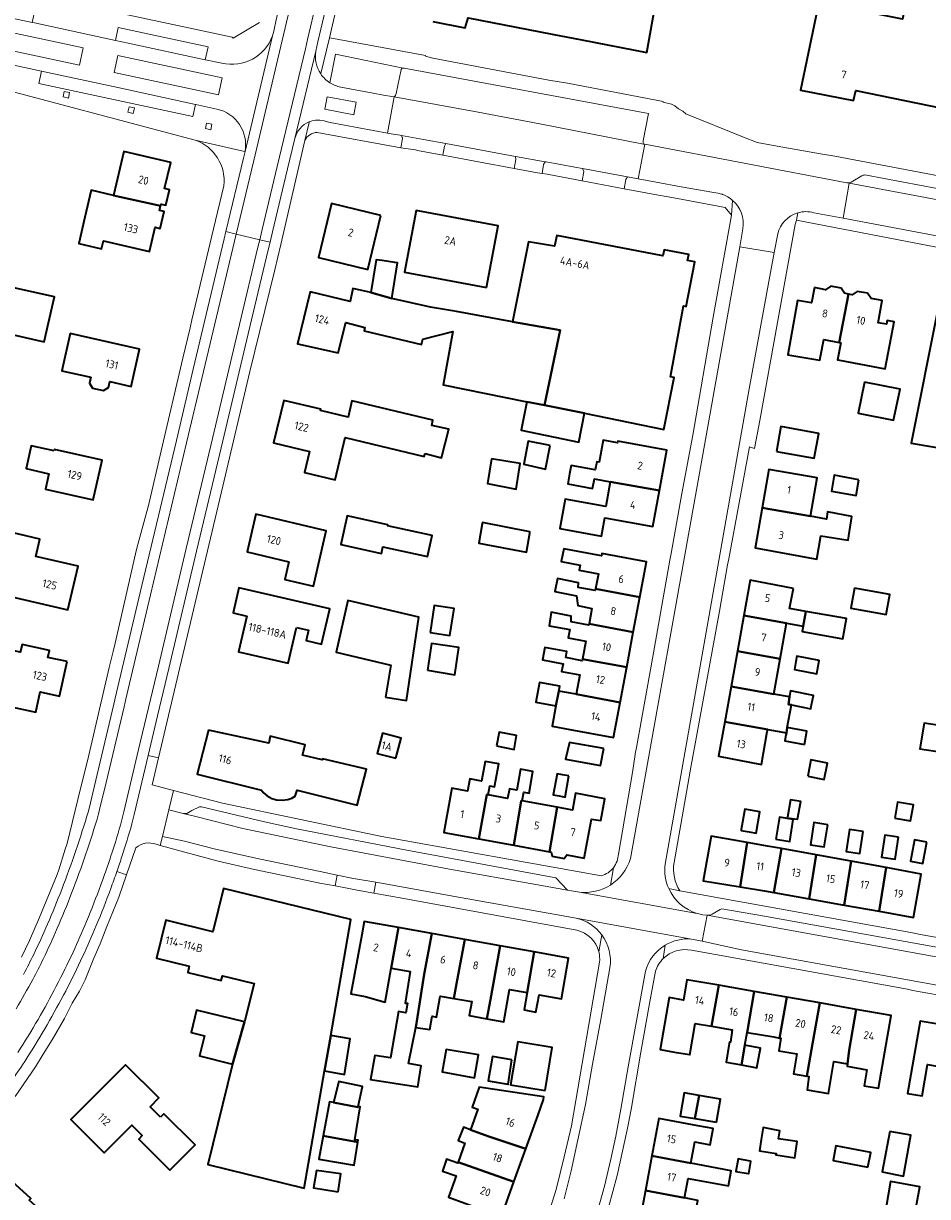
# Model space of a CAD drawing. Extents: x 150256 to 156914, y 461459 to 469481.
# Tile 455 of 656: x 154476 to 154630, y 466760 to 466960. Entities that reach past the tile are written whole.
import ezdxf
from ezdxf.enums import TextEntityAlignment as Align

# ---------------------------------------------------------------- set-up
doc = ezdxf.new("R2010")
doc.units = 0
doc.header["$LTSCALE"] = 0.75
for name, color, linetype, lineweight in [('B-RO-GR-BEPLANTING_CULTUUR_HEESTERS-GV', 251, 'CONTINUOUS', 18), ('B-RO-GR-GROENVOORZIENING-GV', 251, 'CONTINUOUS', 18), ('B-RO-OG-BEBOUWING-GV', 6, 'CONTINUOUS', 35), ('B-RO-OG-BEBOUWING-T18', 1, 'CONTINUOUS', 18), ('B-RO-VH-VERHARDING_ASFALT-GV', 251, 'CONTINUOUS', 18), ('B-RO-VH-VERHARDING_BETONSTRAATSTEEN-GV', 251, 'CONTINUOUS', 18), ('B-RO-VH-VERHARDING_SIERBESTRATING-GV', 251, 'CONTINUOUS', 18), ('B-RO-VH-VERHARDING_STRAATBAKSTEEN-GV', 251, 'CONTINUOUS', 18), ('B-RO-VH-VERHARDING_TEGEL-GV', 251, 'CONTINUOUS', 18)]:
    doc.layers.add(name, color=color, linetype=linetype, lineweight=lineweight)
doc.styles.add('NLCS-ISO-M200-T18', font='NLCS-ISO.ttf', dxfattribs={"height": 360})

msp = doc.modelspace()

# ---------------------------------------------------------------- linework, layer by layer
at = {"layer": 'B-RO-GR-BEPLANTING_CULTUUR_HEESTERS-GV'}
for points in [[(154540.695, 466952.502), (154529.171, 466954.848), (154528.193, 466949.989)], [(154539.462, 466948.143), (154540.32, 466952.257)], [(154530.051, 466949.258), (154535.561, 466948.221), (154537.3, 466947.9), (154538.733, 466947.675), (154539.151, 466947.588)]]:
    msp.add_lwpolyline(points, dxfattribs=at)
for points in [[(154540.32, 466952.257, -0.2965863), (154540.695, 466952.502)], [(154528.193, 466949.989, 0.094398), (154530.051, 466949.258)], [(154539.151, 466947.588, 0.1386252), (154539.462, 466948.143)]]:
    msp.add_lwpolyline(points, format="xyb", dxfattribs=at)
at = {"layer": 'B-RO-GR-GROENVOORZIENING-GV'}
for points in [[(154483.906, 466948.327), (154482.992, 466948.493), (154482.81, 466947.58), (154483.706, 466947.381)], [(154494.925, 466945.727), (154494.011, 466945.893), (154493.829, 466944.98), (154494.725, 466944.781)], [(154508.116, 466942.949), (154507.203, 466943.115), (154507.02, 466942.202), (154507.917, 466942.003)]]:
    msp.add_lwpolyline(points, close=True, dxfattribs=at)
at = {"layer": 'B-RO-OG-BEBOUWING-GV'}
for points in [[(154611.403, 466963.635), (154608.293, 466948.739), (154617.349, 466946.973), (154617.7, 466948.697), (154642.577, 466943.587), (154652.109, 466990.882), (154640.388, 466993.075), (154638.819, 466985.383), (154636.203, 466985.917), (154635.605, 466982.988), (154630.177, 466984.095), (154627.586, 466970.223), (154625.668, 466960.821)], [(154491.376, 466930.798), (154499.383, 466929.036), (154499.453, 466929.332), (154500.257, 466929.142), (154500.883, 466931.793), (154500.064, 466931.986), (154501.113, 466936.43), (154493.149, 466938.31)], [(154499.383, 466929.036), (154491.376, 466930.798), (154487.589, 466931.692), (154486.51, 466927.119), (154485.452, 466922.636), (154489.332, 466921.72), (154489.658, 466923.103), (154497.499, 466921.253), (154498.48, 466925.412), (154499.318, 466925.214), (154499.988, 466928.054), (154499.196, 466928.241), (154499.313, 466928.739)], [(154536.887, 466927.371), (154528.465, 466929.423), (154526.236, 466920.275), (154534.658, 466918.223)], [(154554.865, 466915.135), (154556.853, 466925.627), (154542.894, 466928.271), (154540.906, 466917.779)], [(154571.544, 466893.727), (154585.024, 466891.002), (154586.808, 466899.823), (154586.171, 466899.952), (154588.371, 466911.996), (154588.862, 466911.904), (154590.302, 466919.534), (154589.088, 466919.763), (154589.275, 466920.754), (154585.083, 466921.545), (154584.896, 466920.554), (154566.812, 466923.967), (154566.453, 466922.161), (154562.007, 466922.913), (154559.263, 466909.319), (154567.419, 466907.858), (154564.714, 466895.108)], [(154538.717, 466913.271), (154539.687, 466919.317), (154539.277, 466919.381), (154537.076, 466919.725), (154536.09, 466919.879), (154535.171, 466914.283)], [(154470.567, 466915.272), (154469.052, 466908.274), (154479.592, 466905.92), (154480.316, 466909.119), (154481.103, 466912.596), (154481.105, 466912.603), (154481.323, 466913.569), (154470.749, 466915.885), (154470.702, 466915.895)], [(154559.263, 466909.319), (154549.768, 466911.06), (154545.322, 466911.812), (154538.717, 466913.271), (154535.171, 466914.283), (154532.127, 466914.973), (154531.636, 466912.788), (154524.858, 466914.413), (154522.709, 466905.576), (154529.611, 466904.028), (154530.893, 466909.2), (154534.148, 466908.322), (154534.06, 466907.771), (154543.817, 466905.436), (154544.038, 466906.372), (154549.144, 466907.646), (154547.542, 466898.875), (154547.49, 466898.591), (154561.745, 466895.708), (154564.714, 466895.108), (154567.419, 466907.858)], [(154610.678, 466915.139), (154610.178, 466912.536), (154607.804, 466912.934), (154606.124, 466903.704), (154611.571, 466902.791), (154611.69, 466903.399), (154612.246, 466906.297), (154614.864, 466905.795), (154616.445, 466914.032), (154615.789, 466914.158), (154615.201, 466915.019), (154613.442, 466915.357), (154612.579, 466914.774)], [(154615.157, 466905.739), (154614.603, 466902.854), (154614.92, 466902.793), (154622.713, 466901.297), (154624.251, 466909.307), (154623.05, 466909.537), (154622.923, 466908.875), (154621.493, 466909.149), (154622.218, 466912.924), (154620.31, 466913.29), (154619.722, 466914.152), (154617.963, 466914.489), (154617.101, 466913.906), (154616.445, 466914.032), (154614.864, 466905.795)], [(154642.827, 466888.587), (154643.348, 466891.185), (154639.42, 466891.972), (154641.407, 466901.893), (154638.932, 466902.388), (154640.332, 466909.373), (154632.204, 466911.001), (154631.598, 466911.122), (154627.14, 466888.646), (154633.816, 466887.513), (154632.525, 466881.067), (154640.711, 466879.427), (154641.233, 466879.337)], [(154487.483, 466899.856), (154487.26, 466898.865), (154487.802, 466898.02), (154489.646, 466897.605), (154490.512, 466898.127), (154490.737, 466899.122), (154494.351, 466898.307), (154495.779, 466904.644), (154483.999, 466907.3), (154482.57, 466900.963)], [(154619.174, 466899.052), (154618.133, 466893.758), (154624.124, 466892.55), (154625.253, 466897.845)], [(154544.397, 466886.914), (154547.213, 466886.14), (154548.43, 466891.032), (154545.526, 466891.651), (154545.742, 466892.557), (154531.949, 466895.843), (154531.287, 466893.066), (154526.607, 466894.181), (154526.666, 466894.427), (154520.334, 466895.935), (154518.61, 466888.696), (154524.705, 466887.244), (154523.853, 466883.667), (154529.117, 466882.413), (154530.826, 466889.59), (154544.272, 466886.387)], [(154561.745, 466895.708), (154560.78, 466890.859), (154570.564, 466888.831), (154571.544, 466893.727), (154564.714, 466895.108)], [(154604.202, 466887.249), (154610.628, 466886.075), (154611.399, 466890.297), (154604.974, 466891.471)], [(154565.682, 466888.261), (154561.949, 466888.996), (154561.221, 466885.069), (154564.884, 466884.206)], [(154584.298, 466880.593), (154585.559, 466887.461), (154577.198, 466888.996), (154577.15, 466888.732), (154574.73, 466889.154), (154574.059, 466885.392), (154573.63, 466885.471), (154573.379, 466884.104), (154569.262, 466884.86), (154568.999, 466883.428), (154568.689, 466881.738), (154572.92, 466880.961), (154573.213, 466882.559), (154575.909, 466882.064)], [(154481.282, 466887.333), (154477.367, 466888.211), (154476.493, 466884.318), (154480.379, 466883.446), (154479.796, 466880.845), (154487.928, 466879.021), (154489.444, 466885.779), (154481.341, 466887.597)], [(154555.733, 466885.97), (154555.003, 466881.758), (154559.884, 466880.816), (154560.56, 466885.19)], [(154610.001, 466876.209), (154611.133, 466882.743), (154602.894, 466884.169), (154601.763, 466877.636)], [(154618.215, 466882.406), (154614.053, 466883.176), (154613.567, 466880.491), (154617.781, 466879.718)], [(154575.909, 466882.064), (154575.139, 466877.87), (154568.252, 466879.134), (154567.335, 466874.138), (154574.423, 466872.837), (154574.993, 466875.941), (154583.169, 466874.44), (154584.298, 466880.593)], [(154521.227, 466868.465), (154520.523, 466865.459), (154525.389, 466864.32), (154526.092, 466867.326), (154527.591, 466873.734), (154515.596, 466876.54), (154514.097, 466870.133)], [(154610.001, 466876.209), (154601.763, 466877.636), (154600.631, 466871.103), (154600.58, 466870.806), (154611.064, 466868.883), (154611.783, 466872.889), (154616.435, 466872.155), (154617.067, 466876.16), (154612.921, 466876.961), (154612.711, 466875.736)], [(154538.022, 466874.571), (154538.065, 466874.771), (154531.128, 466876.278), (154530.068, 466871.397), (154536.981, 466869.896), (154537.219, 466870.992), (154544.833, 466869.339), (154545.611, 466872.923)], [(154554.117, 466874.894), (154553.542, 466871.62), (154561.655, 466870.084), (154562.214, 466873.314), (154562.252, 466873.535), (154554.159, 466875.135)], [(154473.073, 466862.717), (154483.619, 466860.279), (154485.336, 466867.707), (154478.155, 466869.367), (154478.842, 466872.335), (154471.877, 466873.945), (154470.739, 466869.024), (154474.339, 466868.192)], [(154573.42, 466863.864), (154580.953, 466862.459), (154582.069, 466868.44), (154574.494, 466869.854), (154574.425, 466869.481), (154567.996, 466870.68), (154567.59, 466868.502), (154570.812, 466867.901), (154570.65, 466867.034), (154573.898, 466866.428)], [(154579.837, 466856.477), (154580.953, 466862.459), (154573.42, 466863.864), (154573.36, 466863.547), (154570.433, 466864.059), (154570.516, 466864.898), (154566.93, 466865.594), (154566.505, 466863.406), (154570.185, 466862.684), (154570.428, 466860.999), (154572.795, 466860.516), (154572.304, 466857.882)], [(154607.098, 466863.894), (154599.732, 466865.351), (154598.646, 466859.298), (154605.931, 466857.991), (154608.767, 466857.483), (154609.213, 466860.007), (154606.427, 466860.499)], [(154522.498, 466857.293), (154524.582, 466856.811), (154524.175, 466855.05), (154526.781, 466854.447), (154528.168, 466860.442), (154512.693, 466864.022), (154511.709, 466859.77), (154514.05, 466859.228), (154512.646, 466853.16), (154521.09, 466851.206)], [(154617.48, 466863.987), (154616.857, 466860.573), (154622.891, 466859.471), (154623.514, 466862.885)], [(154537.665, 466845.399), (154541.254, 466844.87), (154543.346, 466859.015), (154531.272, 466861.883), (154529.294, 466853.081), (154538.599, 466850.874)], [(154545.249, 466856.445), (154548.621, 466855.927), (154549.324, 466860.499), (154545.952, 466861.017)], [(154483.459, 466851.46), (154480.187, 466852.178), (154480.448, 466853.346), (154475.804, 466854.387), (154475.509, 466853.072), (154473.07, 466853.614), (154473.786, 466856.807), (154474.089, 466858.158), (154466.087, 466859.951), (154463.845, 466849.949), (154474.286, 466847.61), (154473.451, 466843.886), (154478.125, 466842.838), (154478.902, 466846.304), (154482.175, 466845.589)], [(154572.304, 466857.882), (154572.269, 466857.697), (154569.24, 466858.231), (154569.248, 466859.183), (154565.889, 466859.856), (154565.53, 466857.57), (154569.017, 466856.944), (154568.767, 466855.502), (154571.755, 466854.941), (154571.188, 466851.9), (154578.721, 466850.495), (154579.837, 466856.477)], [(154597.558, 466853.227), (154604.849, 466851.92), (154605.931, 466857.991), (154598.646, 466859.298)], [(154609.213, 466860.007), (154608.767, 466857.483), (154608.61, 466856.579), (154615.511, 466855.361), (154616.115, 466858.789)], [(154544.811, 466850.034), (154549.451, 466849.245), (154550.124, 466853.862), (154545.479, 466854.55)], [(154578.721, 466850.495), (154571.188, 466851.9), (154571.137, 466851.629), (154568.331, 466852.152), (154568.521, 466853.172), (154564.806, 466853.865), (154564.411, 466851.749), (154567.884, 466851.101), (154567.643, 466849.809), (154570.748, 466849.23), (154570.132, 466845.907), (154577.605, 466844.513)], [(154603.782, 466845.922), (154604.849, 466851.92), (154597.558, 466853.227), (154596.482, 466847.231)], [(154611.183, 466850.042), (154611.484, 466851.633), (154607.672, 466852.371), (154607.515, 466851.469), (154607.278, 466850.106), (154611.061, 466849.401)], [(154566.685, 466843.93), (154567.161, 466846.461), (154567.311, 466847.262), (154563.87, 466847.909), (154563.243, 466844.578)], [(154603.782, 466845.922), (154596.482, 466847.231), (154595.407, 466841.235), (154602.715, 466839.925), (154605.896, 466839.355), (154606.058, 466840.256), (154606.759, 466844.091), (154606.244, 466844.19), (154606.437, 466845.446)], [(154577.605, 466844.513), (154570.132, 466845.907), (154567.161, 466846.461), (154566.685, 466843.93), (154566.042, 466840.468), (154569.02, 466839.915), (154576.489, 466838.529)], [(154610.201, 466844.092), (154610.489, 466845.705), (154606.6, 466846.504), (154606.455, 466845.564), (154606.437, 466845.446), (154606.244, 466844.19), (154606.759, 466844.091), (154610.086, 466843.448)], [(154595.407, 466841.235), (154594.355, 466835.368), (154601.657, 466833.98), (154602.653, 466839.576), (154602.715, 466839.925)], [(154632.621, 466837.243), (154633.115, 466840.423), (154629.331, 466841.018), (154628.601, 466836.64), (154632.416, 466836.074), (154632.424, 466836.073)], [(154507.536, 466839.824), (154505.608, 466832.335), (154516.537, 466829.594), (154516.861, 466829.215), (154517.51, 466828.621), (154518.294, 466828.188), (154519.104, 466827.918), (154520.104, 466827.864), (154521.023, 466828.026), (154521.699, 466828.242), (154522.267, 466828.593), (154522.62, 466829.57), (154532.834, 466827.023), (154534.403, 466833.158), (154526.938, 466834.896), (154526.895, 466834.723), (154523.509, 466835.561), (154523.995, 466837.283), (154518.059, 466838.751), (154517.826, 466837.591)], [(154539.41, 466835.02), (154540.332, 466838.436), (154537.177, 466839.316), (154536.256, 466835.85)], [(154556.548, 466837.144), (154559.562, 466836.515), (154559.985, 466838.871), (154557.015, 466839.447)], [(154608.996, 466837.376), (154609.403, 466839.644), (154606.058, 466840.256), (154605.896, 466839.355), (154605.82, 466838.931), (154605.649, 466837.977)], [(154574.806, 466836.676), (154568.963, 466837.728), (154568.28, 466834.847), (154574.282, 466833.766)], [(154609.535, 466831.945), (154612.341, 466831.402), (154612.879, 466834.187), (154610.073, 466834.729)], [(154553.561, 466821.288), (154554.92, 466828.833), (154555.126, 466828.796), (154555.403, 466830.318), (154556.222, 466830.169), (154556.932, 466834.074), (154554.625, 466834.494), (154554.016, 466831.147), (154552.025, 466831.509), (154551.645, 466829.419), (154548.951, 466829.909), (154547.581, 466822.376)], [(154559.511, 466820.206), (154560.748, 466827.788), (154560.939, 466827.753), (154561.206, 466829.219), (154562.093, 466829.058), (154562.767, 466832.766), (154560.67, 466833.148), (154560.026, 466829.606), (154558.748, 466829.838), (154558.449, 466828.191), (154555.126, 466828.796), (154554.92, 466828.833), (154553.561, 466821.288)], [(154568.896, 466832.006), (154567.813, 466832.21), (154566.896, 466832.383), (154566.221, 466828.798), (154567.202, 466828.613), (154568.221, 466828.421)], [(154565.587, 466819.101), (154565.841, 466819.055), (154566.053, 466818.326), (154568.099, 466817.953), (154568.554, 466818.562), (154571.506, 466818.025), (154572.723, 466824.672), (154574.324, 466824.401), (154575.001, 466828.13), (154570.001, 466829.077), (154569.504, 466826.196), (154566.873, 466826.674)], [(154559.511, 466820.206), (154565.587, 466819.101), (154566.873, 466826.674), (154560.939, 466827.753), (154560.748, 466827.788)], [(154606.07, 466824.988), (154606.054, 466824.897), (154607.259, 466824.717), (154607.8, 466824.636), (154608.341, 466827.636), (154606.611, 466827.961)], [(154624.368, 466824.799), (154627.042, 466824.346), (154627.549, 466827.081), (154624.837, 466827.551)], [(154599.54, 466822.482), (154600.741, 466822.269), (154601.388, 466825.918), (154598.837, 466826.37), (154598.22, 466822.887), (154598.191, 466822.721)], [(154604.131, 466821.228), (154606.458, 466820.868), (154607.039, 466824.619), (154604.711, 466824.979)], [(154612.927, 466823.695), (154610.599, 466824.056), (154610.019, 466820.304), (154612.346, 466819.944)], [(154618.996, 466822.553), (154616.669, 466822.913), (154616.088, 466819.162), (154618.416, 466818.802)], [(154598.013, 466813.129), (154599.22, 466820.676), (154596.685, 466821.139), (154593.08, 466821.777), (154591.726, 466814.135)], [(154599.22, 466820.676), (154598.013, 466813.129), (154602.166, 466812.465), (154603.737, 466812.184), (154605.071, 466819.64), (154602.665, 466820.066)], [(154624.998, 466821.577), (154622.671, 466821.937), (154622.09, 466818.186), (154624.418, 466817.826)], [(154629.797, 466820.727), (154627.679, 466821.106), (154627.034, 466817.499), (154629.151, 466817.122)], [(154603.737, 466812.184), (154609.781, 466811.102), (154610.977, 466818.578), (154605.071, 466819.64)], [(154609.781, 466811.102), (154615.746, 466810.034), (154616.938, 466817.507), (154610.977, 466818.578)], [(154615.746, 466810.034), (154621.712, 466808.966), (154622.907, 466816.438), (154616.938, 466817.507)], [(154621.712, 466808.966), (154627.542, 466807.922), (154628.865, 466815.314), (154622.907, 466816.438)], [(154528.332, 466787.831), (154531.736, 466807.554), (154514.272, 466811.843), (154510.073, 466812.874), (154508.257, 466805.48), (154500.279, 466807.439), (154498.696, 466800.991), (154504.259, 466799.625), (154503.999, 466798.566), (154509.705, 466797.165), (154509.913, 466798.011), (154510.864, 466797.778), (154515.298, 466796.689), (154513.692, 466790.149), (154511.617, 466782.978), (154507.416, 466765.874), (154523.845, 466761.839), (154527.29, 466781.796)], [(154539.887, 466806.185), (154534.055, 466807.23), (154533.652, 466804.982), (154531.748, 466794.904), (154534.18, 466794.444), (154537.585, 466793.524), (154538.633, 466799.27)], [(154542.803, 466789.205), (154544.246, 466798.264), (154545.544, 466805.171), (154539.887, 466806.185), (154538.633, 466799.27), (154541.837, 466798.696), (154540.993, 466793.313), (154541.398, 466793.313), (154541.101, 466791.692), (154539.884, 466791.935), (154538.505, 466784.016), (154535.856, 466784.449), (154535.126, 466780.368), (154543.152, 466779.07), (154543.748, 466782.691), (154541.559, 466783.07)], [(154542.803, 466789.205), (154545.208, 466788.88), (154545.587, 466791.123), (154546.317, 466790.961), (154546.993, 466794.528), (154549.318, 466794.122), (154549.888, 466797.253), (154551.146, 466804.167), (154545.544, 466805.171), (154544.246, 466798.264)], [(154551.146, 466804.167), (154549.888, 466797.253), (154549.318, 466794.122), (154552.341, 466793.595), (154551.914, 466791.213), (154554.936, 466790.671), (154555.563, 466793.963), (154555.961, 466796.185), (154557.173, 466803.086)], [(154561.776, 466795.143), (154562.967, 466802.048), (154557.173, 466803.086), (154555.961, 466796.185), (154555.563, 466793.963), (154554.936, 466790.671), (154557.805, 466790.156), (154558.795, 466795.677)], [(154562.967, 466802.048), (154561.776, 466795.143), (154561.246, 466792.187), (154563.278, 466791.823), (154563.808, 466794.779), (154567.599, 466794.099), (154568.835, 466800.996)], [(154593.147, 466789.409), (154594.39, 466796.371), (154588.979, 466797.306), (154588.381, 466793.847), (154585.928, 466794.271), (154584.4, 466785.432), (154586.854, 466785.008), (154589.4, 466784.569), (154589.485, 466784.554), (154590.399, 466789.883)], [(154594.39, 466796.371), (154593.147, 466789.409), (154596.689, 466788.797), (154596.368, 466786.668), (154596.213, 466786.697), (154596.175, 466786.464), (154595.661, 466783.275), (154598.266, 466782.813), (154598.85, 466786.194), (154599.223, 466788.358), (154600.427, 466795.328)], [(154604.753, 466787.399), (154605.995, 466794.352), (154600.427, 466795.328), (154599.223, 466788.358), (154603.747, 466787.577)], [(154605.995, 466794.352), (154604.753, 466787.399), (154604.979, 466787.359), (154604.64, 466785.223), (154607.694, 466784.709), (154607.125, 466781.304), (154609.398, 466780.905), (154610.36, 466786.407), (154611.578, 466793.364)], [(154609.398, 466780.905), (154609.747, 466780.844), (154609.422, 466778.574), (154613.044, 466777.951), (154613.964, 466783.411), (154616.315, 466783.005), (154616.571, 466785.308), (154617.796, 466792.264), (154611.578, 466793.364), (154610.36, 466786.407)], [(154513.692, 466790.149), (154505.514, 466792.157), (154504.575, 466788.332), (154506.871, 466787.769), (154506.031, 466784.35), (154511.617, 466782.978)], [(154616.315, 466783.005), (154616.234, 466782.599), (154619.617, 466781.964), (154619.144, 466779.29), (154621.55, 466778.865), (154623.735, 466791.213), (154617.796, 466792.264), (154616.571, 466785.308)], [(154634.404, 466789.287), (154628.648, 466790.297), (154626.487, 466777.982), (154628.995, 466777.542), (154629.935, 466782.898), (154633.189, 466782.327)], [(154527.29, 466781.796), (154530.685, 466781.167), (154531.631, 466787.236), (154528.332, 466787.831)], [(154564.833, 466778.459), (154566.056, 466785.787), (154560.164, 466786.771), (154558.941, 466779.443)], [(154547.334, 466781.651), (154552.793, 466780.623), (154553.497, 466784.515), (154548.011, 466785.462), (154547.282, 466781.661)], [(154598.266, 466782.813), (154600.85, 466782.355), (154601.487, 466785.69), (154598.85, 466786.194)], [(154499.365, 466773.946), (154497.584, 466775.714), (154499.069, 466777.21), (154493.394, 466782.847), (154484.13, 466773.515), (154489.806, 466767.877), (154494.483, 466772.59), (154496.264, 466770.821), (154495.658, 466770.211), (154500.981, 466764.927), (154505.251, 466769.229), (154499.929, 466774.513)], [(154559.177, 466783.711), (154555.853, 466784.252), (154555.123, 466780.09), (154558.474, 466779.522), (154558.522, 466779.514), (154558.528, 466779.549)], [(154528.807, 466776.452), (154528.801, 466776.416), (154532.979, 466775.65), (154532.996, 466775.721), (154533.726, 466779.154), (154529.697, 466779.984)], [(154552.115, 466771.79), (154555.238, 466770.667), (154561.538, 466768.538), (154563.626, 466774.345), (154564.556, 466776.933), (154564.629, 466777.367), (154553.612, 466779.02), (154552.394, 466775.632), (154553.37, 466775.281)], [(154591.043, 466777.617), (154588.473, 466778.061), (154587.798, 466774.119), (154590.342, 466773.683)], [(154594.007, 466773.054), (154594.681, 466776.988), (154591.043, 466777.617), (154590.342, 466773.683)], [(154527.067, 466770.73), (154532.965, 466769.654), (154533.022, 466769.992), (154532.454, 466770.046), (154533.347, 466775.694), (154532.996, 466775.721), (154532.979, 466775.65), (154528.801, 466776.416), (154528.807, 466776.452), (154528.131, 466776.56)], [(154582.981, 466767.322), (154589.663, 466766.074), (154590.334, 466769.71), (154592.934, 466769.23), (154593.445, 466771.999), (154590.845, 466772.479), (154584.161, 466773.713)], [(154527.067, 466770.73), (154526.345, 466766.777), (154532.318, 466765.749), (154532.965, 466769.654)], [(154550.05, 466766.251), (154559.518, 466762.917), (154561.538, 466768.538), (154555.238, 466770.667), (154552.115, 466771.79), (154550.92, 466772.219), (154550.033, 466769.941), (154551.173, 466769.523)], [(154601.618, 466770.119), (154601.304, 466768.197), (154604.141, 466767.738), (154604.107, 466767.535), (154607.35, 466767.008), (154607.729, 466769.764), (154604.561, 466770.269), (154604.783, 466771.611), (154601.951, 466772.157)], [(154623.523, 466771.517), (154622.193, 466764.632), (154625.832, 466763.906), (154627.094, 466770.84)], [(154619.787, 466765.433), (154620.259, 466767.939), (154614.326, 466769.058), (154613.853, 466766.552)], [(154559.518, 466762.917), (154550.05, 466766.251), (154549.998, 466766.1), (154548.066, 466766.773), (154547.366, 466764.766), (154549.713, 466763.948), (154548.405, 466760.309), (154551.154, 466759.321), (154557.405, 466757.039)], [(154589.663, 466766.074), (154582.981, 466767.322), (154581.898, 466761.455), (154588.579, 466760.204), (154589.189, 466763.508), (154596.027, 466762.249), (154596.504, 466764.786)], [(154599.744, 466766.423), (154597.696, 466766.83), (154597.277, 466764.668), (154599.415, 466764.333), (154599.52, 466764.317), (154599.871, 466766.398)], [(154467.201, 466759.146), (154472.575, 466754.46), (154474.979, 466752.363), (154475.132, 466752.534), (154479.585, 466757.512), (154477.038, 466759.79), (154477.325, 466760.11), (154472.181, 466764.712)], [(154529.616, 466761.238), (154530.044, 466764.272), (154525.895, 466764.877), (154525.437, 466761.899)], [(154623.658, 466762.98), (154623.605, 466762.988), (154622.413, 466755.98), (154627.305, 466755.006), (154628.631, 466762.087)], [(154588.579, 466760.204), (154581.898, 466761.455), (154580.791, 466755.455), (154587.47, 466754.194), (154588.159, 466757.928), (154590.365, 466757.531), (154590.802, 466759.772)]]:
    msp.add_lwpolyline(points, close=True, dxfattribs=at)
msp.add_lwpolyline([(154545.694, 466960.396), (154551.174, 466959.344), (154551.217, 466959.336), (154551.728, 466961.046), (154566.056, 466958.273), (154571.065, 466957.304), (154582.118, 466955.165), (154586.298, 466978.33)], dxfattribs=at)
at = {"layer": 'B-RO-VH-VERHARDING_ASFALT-GV'}
for points in [[(154519.083, 466960.71), (154518.631, 466958.792), (154518.438, 466957.994), (154513.757, 466938.301), (154513.501, 466937.169), (154510.506, 466924.649), (154512.257, 466924.233), (154515.254, 466936.761), (154520.834, 466960.294), (154524.435, 466975.471), (154527.207, 466987.19), (154527.846, 466989.755), (154526.096, 466990.177), (154525.655, 466988.407), (154525.649, 466988.424), (154522.684, 466975.887)], [(154512.257, 466924.233), (154516.265, 466923.282), (154516.691, 466925.024), (154519.242, 466935.754), (154524.036, 466955.753), (154524.394, 466957.353), (154528.481, 466974.653), (154531.42, 466987.005), (154531.83, 466988.792), (154527.846, 466989.755), (154527.207, 466987.19), (154524.435, 466975.471), (154520.834, 466960.294), (154515.254, 466936.761)], [(154518.017, 466922.867), (154518.441, 466924.602), (154520.992, 466935.334), (154522.243, 466940.511), (154525.793, 466955.361), (154526.148, 466956.95), (154530.232, 466974.238), (154533.173, 466986.595), (154533.58, 466988.369), (154531.83, 466988.792), (154531.42, 466987.005), (154528.481, 466974.653), (154524.394, 466957.353), (154524.036, 466955.753), (154519.242, 466935.754), (154516.691, 466925.024), (154516.265, 466923.282)], [(154486.189, 466955.941), (154485.564, 466952.993), (154467.76, 466956.804), (154468.397, 466959.766)], [(154509.889, 466950.839), (154509.257, 466947.917), (154491.501, 466951.726), (154492.099, 466954.642)], [(154527.747, 466947.606), (154532.681, 466946.688), (154532.294, 466944.54), (154527.334, 466945.481)]]:
    msp.add_lwpolyline(points, close=True, dxfattribs=at)
for points in [[(154509.806, 466953.324), (154507.028, 466953.888), (154506.989, 466953.896), (154493.854, 466956.744), (154491.68, 466957.212), (154477.908, 466960.178), (154477.545, 466960.256), (154472.758, 466961.289), (154463.557, 466963.274), (154462.41, 466963.519), (154461.816, 466963.646), (154461.509, 466961.905), (154460.501, 466957.323), (154460.164, 466956.075)], [(154513.759, 466938.312), (154513.757, 466938.301), (154518.438, 466957.994)], [(154460.164, 466956.075), (154461.912, 466955.661), (154463.953, 466955.25), (154476.24, 466952.606), (154479.11, 466951.986), (154492.132, 466949.172), (154505.336, 466946.318), (154505.377, 466946.309), (154508.97, 466945.516)], [(154525.793, 466955.361), (154522.243, 466940.511)], [(154527.592, 466943.391), (154528.257, 466943.255), (154538.021, 466941.437), (154539.151, 466947.588), (154538.733, 466947.675), (154537.3, 466947.9), (154535.561, 466948.221), (154530.051, 466949.258)], [(154510.506, 466924.649), (154510.215, 466923.432), (154504.949, 466901.272), (154502.066, 466889.108), (154495.919, 466863.239), (154492.106, 466847.17), (154491.66, 466845.271), (154491.595, 466844.984), (154491.409, 466844.203), (154488.059, 466830.123), (154487.429, 466827.439), (154487.089, 466825.997)], [(154488.829, 466825.533), (154489.181, 466827.028), (154489.811, 466829.709), (154493.16, 466843.786), (154493.348, 466844.577), (154493.414, 466844.866), (154493.858, 466846.756), (154497.67, 466862.823), (154503.817, 466888.692), (154506.7, 466900.857), (154511.966, 466923.015), (154512.257, 466924.233), (154510.506, 466924.649)], [(154516.265, 466923.282), (154512.257, 466924.233), (154511.966, 466923.015), (154506.7, 466900.857), (154503.817, 466888.692), (154497.67, 466862.823), (154493.858, 466846.756), (154493.414, 466844.866), (154493.348, 466844.577), (154493.16, 466843.786), (154489.811, 466829.709), (154489.181, 466827.028), (154488.829, 466825.533)], [(154497.261, 466835.483), (154498.869, 466842.264), (154498.859, 466842.254), (154500.765, 466850.3), (154505.505, 466870.285), (154509.695, 466887.846), (154514.579, 466908.436), (154517.704, 466921.573), (154518.017, 466922.867), (154516.265, 466923.282), (154515.954, 466921.993), (154512.828, 466908.853), (154507.944, 466888.263), (154503.754, 466870.702), (154499.014, 466850.715), (154495.645, 466836.494), (154493.129, 466825.872), (154492.755, 466824.297)], [(154492.755, 466824.297), (154493.129, 466825.872), (154495.645, 466836.494), (154499.014, 466850.715), (154503.754, 466870.702), (154507.944, 466888.263), (154512.828, 466908.853), (154515.954, 466921.993), (154516.265, 466923.282)], [(154494.497, 466823.842), (154494.88, 466825.457), (154497.261, 466835.483)]]:
    msp.add_lwpolyline(points, dxfattribs=at)
for points in [[(154518.438, 466957.994, -0.3800558), (154509.806, 466953.324)], [(154526.634, 466951.502, -0.192595), (154525.793, 466955.361)], [(154528.193, 466949.989, -0.1035119), (154526.634, 466951.502)], [(154530.051, 466949.258, -0.094398), (154528.193, 466949.989)], [(154508.97, 466945.516, -0.4033733), (154513.759, 466938.312)], [(154522.243, 466940.511, -0.2410236), (154524.668, 466943.33)], [(154524.668, 466943.33, -0.1857093), (154527.592, 466943.391)], [(154487.089, 466825.997, -0.0096786), (154484.954, 466819.303)], [(154486.658, 466818.723, 0.0097807), (154488.829, 466825.533)], [(154488.829, 466825.533, -0.0097807), (154486.658, 466818.723)], [(154492.755, 466824.297, -0.0095904), (154491.093, 466818.873)], [(154491.093, 466818.873, 0.0095904), (154492.755, 466824.297)], [(154492.804, 466818.314, 0.0095758), (154494.497, 466823.842)], [(154484.954, 466819.303, -0.0098623), (154482.557, 466812.699)], [(154484.237, 466812.052, 0.0098115), (154486.658, 466818.723)], [(154486.658, 466818.723, -0.0098115), (154484.237, 466812.052)], [(154491.093, 466818.873, -0.0051688), (154490.232, 466816.322)], [(154490.232, 466816.322, 0.0051688), (154491.093, 466818.873)], [(154491.933, 466815.733, 0.0051088), (154492.804, 466818.314)], [(154490.232, 466816.322, -0.0048098), (154489.214, 466813.478)], [(154489.214, 466813.478, 0.0048098), (154490.232, 466816.322)], [(154490.902, 466812.854, 0.0051692), (154491.933, 466815.733)], [(154482.557, 466812.699, -0.0099819), (154480.146, 466806.791)], [(154489.214, 466813.478, -0.0095826), (154486.772, 466807.233)], [(154486.772, 466807.233, 0.0095826), (154489.214, 466813.478)], [(154488.435, 466806.545, 0.0096229), (154490.902, 466812.854)], [(154481.799, 466806.078, 0.0097281), (154484.237, 466812.052)], [(154484.237, 466812.052, -0.0097281), (154481.799, 466806.078)], [(154480.146, 466806.791, -0.0111983), (154477.782, 466801.631)], [(154486.772, 466807.233, -0.011372), (154484.477, 466802.01)], [(154484.477, 466802.01, 0.011372), (154486.772, 466807.233)], [(154479.402, 466800.846, 0.0112022), (154481.799, 466806.078)], [(154481.799, 466806.078, -0.0112022), (154479.402, 466800.846)], [(154486.109, 466801.25, 0.0113762), (154488.435, 466806.545)], [(154477.782, 466801.631, -0.0118417), (154476.042, 466798.236)], [(154477.625, 466797.379, 0.0118241), (154479.402, 466800.846)], [(154479.402, 466800.846, -0.0118241), (154477.625, 466797.379)], [(154484.477, 466802.01, -0.0117398), (154481.631, 466796.235)], [(154481.631, 466796.235, 0.0117398), (154484.477, 466802.01)], [(154483.227, 466795.403, 0.0115948), (154486.109, 466801.25)], [(154474.806, 466792.349, 0.007463), (154477.625, 466797.379)], [(154477.625, 466797.379, -0.007463), (154474.806, 466792.349)], [(154481.631, 466796.235, -0.0108083), (154478.522, 466790.571)], [(154478.522, 466790.571, 0.0108083), (154481.631, 466796.235)], [(154480.08, 466789.67, 0.0110197), (154483.227, 466795.403)], [(154478.522, 466790.571, -0.0107267), (154475.108, 466784.956)], [(154475.108, 466784.956, 0.0107267), (154478.522, 466790.571)], [(154476.625, 466783.988, 0.0108066), (154480.08, 466789.67)], [(154473.599, 466779.521, 0.0137757), (154476.625, 466783.988)]]:
    msp.add_lwpolyline(points, format="xyb", dxfattribs=at)
at = {"layer": 'B-RO-VH-VERHARDING_BETONSTRAATSTEEN-GV'}
for points in [[(154486.189, 466955.941), (154468.397, 466959.766), (154467.76, 466956.804), (154485.564, 466952.993)], [(154506.989, 466953.896), (154507.469, 466956.088), (154492.145, 466959.399), (154491.68, 466957.212), (154493.854, 466956.744)], [(154509.889, 466950.839), (154492.099, 466954.642), (154491.501, 466951.726), (154509.257, 466947.917)], [(154505.336, 466946.318), (154492.132, 466949.172), (154479.11, 466951.986), (154478.665, 466949.892), (154504.896, 466944.234)], [(154527.747, 466947.606), (154527.334, 466945.481), (154532.294, 466944.54), (154532.681, 466946.688)], [(154539.151, 466947.588), (154538.021, 466941.437), (154538.953, 466941.264), (154540.176, 466941.066), (154540.388, 466941.027), (154544.112, 466940.343), (154547.915, 466939.647), (154559.812, 466937.468), (154564.86, 466936.543), (154565.018, 466936.514), (154569.907, 466935.619), (154571.186, 466935.385), (154578.866, 466933.978), (154580.661, 466933.649), (154581.803, 466939.526), (154581.599, 466939.566), (154563.918, 466943.008), (154553.434, 466945.012)], [(154540.388, 466941.027), (154540.522, 466940.665), (154540.537, 466940.614), (154540.548, 466940.562), (154540.555, 466940.509), (154540.292, 466938.909), (154540.698, 466938.846), (154542.783, 466938.57), (154543.132, 466938.471), (154547.403, 466937.674), (154547.683, 466939.177), (154547.915, 466939.647), (154544.112, 466940.343)], [(154559.812, 466937.468), (154559.869, 466936.926), (154559.584, 466935.402), (154563.557, 466934.661), (154564.317, 466934.549), (154564.547, 466936.086), (154564.86, 466936.543)], [(154571.186, 466935.385), (154569.907, 466935.619), (154565.018, 466936.514), (154564.86, 466936.543), (154564.547, 466936.086), (154564.317, 466934.549), (154565.2, 466934.418), (154569.036, 466933.685), (154571.113, 466933.293), (154571.419, 466934.916)], [(154571.113, 466933.293), (154578.264, 466931.943), (154578.559, 466933.507), (154578.866, 466933.978), (154571.186, 466935.385), (154571.419, 466934.916)], [(154568.665, 466812.584), (154566.677, 466814.688), (154541.29, 466819.379), (154522.496, 466823.015), (154517.095, 466824.196), (154506.338, 466826.758), (154505.989, 466826.75), (154504.709, 466826.123), (154503.824, 466825.605), (154503.226, 466825.641), (154505.385, 466825.101), (154513.381, 466823.087), (154528.376, 466819.954), (154548.554, 466816.145), (154563.247, 466813.51)], [(154536.005, 466813.909), (154532.224, 466814.548), (154529.446, 466815.14), (154529.113, 466813.29), (154531.443, 466812.875), (154532.838, 466812.581), (154535.675, 466812.077)], [(154592.43, 466808.296), (154656.305, 466796.67), (154690.006, 466790.498), (154688.191, 466792.654), (154602.16, 466808.119), (154594.914, 466809.41), (154594.618, 466809.303), (154593.292, 466808.475), (154592.947, 466808.318)]]:
    msp.add_lwpolyline(points, close=True, dxfattribs=at)
for points in [[(154616.203, 466932.965), (154581.803, 466939.526), (154580.661, 466933.649), (154583.755, 466933.082), (154587.998, 466932.305), (154593.534, 466931.291)], [(154610.561, 466927.881), (154615.571, 466926.941), (154616.579, 466932.894), (154616.589, 466932.952)], [(154711.768, 466915.046), (154710.478, 466915.259), (154616.579, 466932.894), (154615.571, 466926.941), (154648.871, 466920.653), (154652.515, 466919.965), (154654.646, 466919.563), (154703.572, 466910.41), (154711.478, 466908.994)], [(154616.589, 466932.952), (154616.579, 466932.894), (154710.478, 466915.259)], [(154618.767, 466934.155), (154616.947, 466933.093)], [(154667.663, 466925.187), (154619.522, 466934.261)], [(154594.985, 466931.002), (154595.013, 466930.997)], [(154598.494, 466925.157), (154597.949, 466922.094), (154603.829, 466921.079), (154604.416, 466924.276)], [(154585.244, 466816.99), (154599.565, 466897.877), (154603.829, 466921.079), (154597.949, 466922.094), (154591.657, 466886.701), (154579.347, 466817.959)], [(154498.608, 466820.38), (154499.285, 466820.197), (154499.704, 466821.719), (154500.805, 466826.249), (154501.579, 466829.542), (154497.96, 466830.474), (154499.045, 466835.11), (154497.261, 466835.483), (154494.88, 466825.457), (154494.497, 466823.842)], [(154503.226, 466825.641), (154500.805, 466826.249), (154499.704, 466821.719), (154503.427, 466820.901), (154508.482, 466819.613), (154516.086, 466817.881), (154526.535, 466815.761), (154529.446, 466815.14), (154532.224, 466814.548), (154536.005, 466813.909), (154538.83, 466813.432), (154548.475, 466811.644), (154570.11, 466807.82), (154589.749, 466804.253), (154591.545, 466803.869), (154592.43, 466808.296), (154591.701, 466808.392)], [(154590.729, 466808.62), (154570.69, 466812.241), (154568.665, 466812.584), (154563.247, 466813.51), (154548.554, 466816.145), (154528.376, 466819.954), (154513.381, 466823.087), (154505.385, 466825.101), (154503.226, 466825.641)], [(154491.933, 466815.733), (154493.593, 466815.176), (154495.177, 466819.765)], [(154570.69, 466812.241), (154590.729, 466808.62)], [(154589.749, 466804.253), (154570.11, 466807.82)], [(154500.92, 466644.604), (154539.95, 466699.234), (154542.52, 466702.74), (154545.584, 466707.089), (154547.36, 466709.61), (154548.555, 466711.224), (154555.534, 466720.649), (154560.483, 466729.318), (154565.428, 466737.967), (154565.437, 466737.987), (154568.404, 466744.011), (154569.614, 466747), (154570.956, 466750.055), (154572.134, 466753.127), (154573.724, 466757.906), (154574.926, 466762.177), (154576.021, 466766.796), (154576.883, 466770.71), (154577.73, 466775.274), (154578.968, 466782.493), (154581.904, 466798.788)], [(154575.874, 466799.399), (154575.867, 466799.354), (154574.314, 466790.582), (154572.886, 466782.959), (154571.69, 466776.091), (154570.426, 466770.07), (154569.245, 466764.801), (154568.053, 466760.03)]]:
    msp.add_lwpolyline(points, dxfattribs=at)
for points in [[(154616.589, 466932.952, -0.1010964), (154616.203, 466932.965)], [(154616.947, 466933.093, -0.1028068), (154616.589, 466932.952)], [(154619.522, 466934.261, 0.2146162), (154618.767, 466934.155)], [(154593.534, 466931.291, -0.0723754), (154594.985, 466931.002)], [(154595.013, 466930.997, -0.0955613), (154596.751, 466929.973)], [(154596.751, 466929.973, -0.2572397), (154598.494, 466925.157)], [(154604.416, 466924.276, -0.2656344), (154607.843, 466927.851)], [(154607.843, 466927.851, -0.1390721), (154610.561, 466927.881)], [(154494.497, 466823.842, -0.0095758), (154492.804, 466818.314)], [(154495.177, 466819.765, -0.2806956), (154498.608, 466820.38)], [(154492.804, 466818.314, -0.0051088), (154491.933, 466815.733)], [(154579.347, 466817.959, -0.1820498), (154575.954, 466813.437)], [(154585.88, 466812.833, -0.1380509), (154585.244, 466816.99)], [(154575.954, 466813.437, -0.1732895), (154570.69, 466812.241)], [(154590.729, 466808.62, -0.2171697), (154585.88, 466812.833)], [(154570.11, 466807.82, -0.178849), (154574.466, 466804.969)], [(154591.701, 466808.392, -0.0330348), (154590.729, 466808.62)], [(154574.466, 466804.969, -0.1985817), (154575.874, 466799.399)], [(154581.904, 466798.788, -0.1922777), (154585.287, 466803.212)], [(154585.287, 466803.212, -0.1561776), (154589.749, 466804.253)]]:
    msp.add_lwpolyline(points, format="xyb", dxfattribs=at)
at = {"layer": 'B-RO-VH-VERHARDING_SIERBESTRATING-GV'}
for points in [[(154539.151, 466947.588), (154553.434, 466945.012), (154563.918, 466943.008), (154581.599, 466939.566), (154581.521, 466939.739), (154581.533, 466940.129), (154582.45, 466944.771), (154540.862, 466952.468), (154540.695, 466952.502)], [(154540.32, 466952.257), (154539.462, 466948.143)]]:
    msp.add_lwpolyline(points, dxfattribs=at)
for points in [[(154540.695, 466952.502, 0.2965863), (154540.32, 466952.257)], [(154539.462, 466948.143, -0.1386252), (154539.151, 466947.588)]]:
    msp.add_lwpolyline(points, format="xyb", dxfattribs=at)
at = {"layer": 'B-RO-VH-VERHARDING_STRAATBAKSTEEN-GV'}
msp.add_lwpolyline([(154690.476, 466790.403), (154690.006, 466790.498), (154656.305, 466796.67), (154592.43, 466808.296), (154591.545, 466803.869), (154598.253, 466802.435), (154689.637, 466785.911)], close=True, dxfattribs=at)
at = {"layer": 'B-RO-VH-VERHARDING_TEGEL-GV'}
for points in [[(154526.634, 466951.502), (154526.651, 466951.574), (154528.114, 466957.642), (154528.119, 466957.663), (154531.484, 466972.144), (154538.067, 467000), (154542.575, 467019.235), (154543.67, 467023.874), (154550.919, 467054.594), (154555.764, 467074.493), (154565.292, 467114.808), (154563.561, 467115.199), (154559.347, 467097.34), (154555.523, 467081.174), (154551.671, 467064.948), (154547.299, 467046.413), (154543.164, 467028.885), (154542.065, 467024.252)], [(154542.065, 467024.252), (154538.986, 467011.277), (154536.332, 467000), (154534.129, 466990.64), (154533.58, 466988.369), (154533.173, 466986.595), (154530.232, 466974.238), (154526.148, 466956.95), (154525.793, 466955.361)], [(154392.482, 466981.799), (154404.873, 466979.1), (154414.443, 466976.961), (154436.462, 466972.04), (154464.77, 466965.823), (154473.312, 466963.881), (154474.485, 466963.627), (154474.527, 466963.823), (154478.124, 466963.047), (154477.545, 466960.256), (154477.908, 466960.178), (154491.68, 466957.212)], [(154516.231, 466960.269), (154511.715, 466957.592), (154511.551, 466957.756), (154478.899, 466964.772)], [(154518.438, 466957.994), (154518.631, 466958.792), (154519.083, 466960.71)], [(154491.68, 466957.212), (154492.145, 466959.399), (154507.469, 466956.088), (154506.989, 466953.896), (154507.028, 466953.888), (154509.806, 466953.324)], [(154588.798, 466944.71), (154588.249, 466945.158), (154587.55, 466945.554), (154586.901, 466946.051), (154586.352, 466946.348), (154584.948, 466946.713), (154584.906, 466946.792), (154568.616, 466949.92), (154565.478, 466950.456), (154545.7, 466954.169), (154544.454, 466954.514), (154544.48, 466954.638), (154544.451, 466954.643), (154528.216, 466957.645), (154528.119, 466957.663), (154528.114, 466957.642), (154526.651, 466951.574), (154526.634, 466951.502)], [(154508.97, 466945.516), (154505.377, 466946.309), (154505.336, 466946.318), (154504.896, 466944.234), (154478.665, 466949.892), (154479.11, 466951.986), (154476.24, 466952.606), (154463.953, 466955.25)], [(154528.193, 466949.989), (154529.171, 466954.848), (154540.695, 466952.502), (154540.862, 466952.468), (154582.45, 466944.771), (154581.533, 466940.129), (154581.521, 466939.739), (154581.599, 466939.566), (154581.803, 466939.526), (154616.203, 466932.965)], [(154468.042, 466950.083), (154505.288, 466940.206), (154513.416, 466938.377), (154513.757, 466938.301), (154513.759, 466938.312)], [(154619.522, 466934.261), (154667.663, 466925.187), (154668.145, 466927.31), (154648.275, 466931.006), (154640.729, 466932.452), (154614.15, 466937.496), (154611.718, 466937.912), (154604.345, 466939.212), (154600.905, 466939.821), (154598.607, 466940.749), (154588.798, 466944.71)], [(154519.823, 466922.439), (154523.911, 466940.188), (154524.649, 466943.252), (154524.668, 466943.33)], [(154524.668, 466943.33), (154524.649, 466943.252), (154523.911, 466940.188)], [(154538.021, 466941.437), (154528.257, 466943.255), (154527.592, 466943.391)], [(154522.243, 466940.511), (154520.992, 466935.334), (154518.441, 466924.602), (154518.017, 466922.867), (154517.704, 466921.573), (154514.579, 466908.436), (154509.695, 466887.846), (154505.505, 466870.285), (154500.765, 466850.3), (154498.859, 466842.254), (154498.869, 466842.264), (154497.261, 466835.483), (154499.045, 466835.11), (154503.144, 466852.622), (154509.985, 466881.328), (154514.578, 466900.831), (154518.831, 466918.135), (154519.823, 466922.439)], [(154526.045, 466941.546), (154540.292, 466938.909), (154540.555, 466940.509), (154540.548, 466940.562), (154540.537, 466940.614), (154540.522, 466940.665), (154540.388, 466941.027), (154540.176, 466941.066), (154538.953, 466941.264), (154538.021, 466941.437)], [(154487.089, 466825.997), (154487.429, 466827.439), (154488.059, 466830.123), (154491.409, 466844.203), (154491.595, 466844.984), (154491.66, 466845.271), (154492.106, 466847.17), (154495.919, 466863.239), (154502.066, 466889.108), (154504.949, 466901.272), (154510.215, 466923.432), (154510.506, 466924.649), (154513.501, 466937.169), (154513.757, 466938.301), (154513.416, 466938.377), (154505.288, 466940.206)], [(154510.133, 466932.471), (154508.398, 466925.149), (154504.723, 466909.632)], [(154593.534, 466931.291), (154587.998, 466932.305), (154583.755, 466933.082), (154580.661, 466933.649), (154578.866, 466933.978), (154578.559, 466933.507), (154578.264, 466931.943)], [(154616.947, 466933.093), (154618.767, 466934.155)], [(154578.264, 466931.943), (154583.533, 466930.949), (154587.369, 466930.266), (154595.489, 466928.752), (154596.54, 466927.457), (154596.751, 466929.973)], [(154595.013, 466930.997), (154594.985, 466931.002)], [(154596.751, 466929.973), (154596.54, 466927.457), (154593.431, 466910.108), (154589.986, 466890.01), (154588.089, 466880.061), (154586.273, 466869.885)], [(154586.775, 466817.257), (154589.717, 466833.811), (154589.988, 466835.296), (154594.5, 466860.054), (154595.899, 466867.95), (154596.079, 466868.948), (154599.602, 466888.053), (154600.449, 466887.757), (154601.374, 466892.507), (154607.408, 466925.89), (154607.603, 466926.591), (154607.843, 466927.851)], [(154607.603, 466926.591), (154648.509, 466918.739), (154648.871, 466920.653), (154615.571, 466926.941), (154610.561, 466927.881)], [(154607.843, 466927.851), (154607.603, 466926.591)], [(154579.347, 466817.959), (154591.657, 466886.701), (154597.949, 466922.094), (154598.494, 466925.157)], [(154604.416, 466924.276), (154603.829, 466921.079), (154599.565, 466897.877), (154585.244, 466816.99)], [(154504.723, 466909.632), (154504.407, 466908.296), (154503.146, 466903.124), (154499.506, 466887.328), (154497.356, 466878.276), (154495.348, 466870.774), (154495.125, 466869.805), (154491.637, 466854.622), (154491.296, 466853.171), (154490.61, 466850.471), (154487.142, 466835.518), (154485.305, 466828.003), (154483.475, 466820.515), (154483.131, 466819.564), (154482.052, 466816.013), (154481.806, 466815.212), (154478.703, 466807.805), (154477.078, 466804.002), (154475.696, 466801.148)], [(154586.273, 466869.885), (154586.067, 466868.732), (154583.087, 466852.012), (154580.385, 466836.86), (154580.188, 466835.757), (154580.173, 466835.664), (154579.688, 466832.614), (154577.311, 466818.715)], [(154574.44, 466815.007), (154537.018, 466821.699), (154509.946, 466827.386), (154501.579, 466829.542), (154500.805, 466826.249)], [(154500.805, 466826.249), (154503.226, 466825.641), (154503.824, 466825.605), (154504.709, 466826.123), (154505.989, 466826.75), (154506.338, 466826.758), (154517.095, 466824.196), (154522.496, 466823.015), (154541.29, 466819.379), (154566.677, 466814.688), (154568.665, 466812.584), (154570.69, 466812.241)], [(154474.607, 466777.463), (154478.118, 466782.524), (154479.403, 466784.677), (154480.935, 466787.082), (154483.01, 466790.738), (154484.342, 466793.341), (154485.578, 466795.395), (154486.565, 466797.297), (154488.042, 466801.001), (154489.126, 466803.453), (154490.208, 466806.405), (154492.276, 466811.36), (154493.593, 466815.176), (154491.933, 466815.733)], [(154575.954, 466813.437), (154576.464, 466816.394)], [(154576.464, 466816.394), (154575.954, 466813.437)], [(154536.005, 466813.909), (154535.675, 466812.077), (154540.809, 466811.166), (154570.25, 466805.745)], [(154570.11, 466807.82), (154548.475, 466811.644), (154538.83, 466813.432), (154536.005, 466813.909)], [(154629.017, 466804.989), (154627.065, 466805.343), (154627.064, 466805.337), (154587.743, 466812.465), (154587.736, 466812.477), (154586.403, 466812.718), (154585.88, 466812.833)], [(154585.88, 466812.833), (154586.403, 466812.718), (154587.736, 466812.477)], [(154591.701, 466808.392), (154592.43, 466808.296), (154592.947, 466808.318), (154593.292, 466808.475), (154594.618, 466809.303), (154594.914, 466809.41), (154602.16, 466808.119), (154688.191, 466792.654), (154690.006, 466790.498), (154690.476, 466790.403), (154696.742, 466789.137)], [(154573.967, 466802.096), (154574.466, 466804.969)], [(154574.466, 466804.969), (154573.967, 466802.096)], [(154700.349, 466789.788), (154700.919, 466793.854), (154698.634, 466792.296), (154697.088, 466792.593), (154689.776, 466793.995), (154676.618, 466796.373), (154655.325, 466800.31), (154629.016, 466804.983), (154629.017, 466804.989)], [(154585.287, 466803.212), (154584.936, 466800.924)], [(154584.936, 466800.924), (154585.287, 466803.212)], [(154696.274, 466784.711), (154689.637, 466785.911), (154598.253, 466802.435), (154591.545, 466803.869), (154589.749, 466804.253)], [(154589.728, 466802.332), (154602.63, 466800.038), (154626.5, 466795.69), (154627.444, 466795.518), (154641.385, 466792.979), (154647.027, 466792.134), (154667.589, 466788.277), (154669.119, 466788.017), (154678.691, 466786.391), (154694.925, 466783.199), (154698.655, 466778.887)], [(154574.107, 466800.317), (154570.08, 466776.769), (154569.303, 466772.47), (154568.082, 466767.169), (154566.713, 466761.617), (154565.338, 466757.315), (154563.962, 466753.363), (154563.213, 466751.511), (154562.053, 466748.572), (154560.641, 466745.185), (154559.08, 466741.849), (154556.565, 466736.77), (154554.303, 466732.851), (154554.153, 466732.59), (154543.821, 466717.722), (154537.052, 466708.325), (154530.182, 466698.679), (154522.561, 466688.189), (154505.924, 466664.993), (154492.925, 466646.871), (154490.474, 466643.376)], [(154564.923, 466733.333), (154567.48, 466737.808), (154570.635, 466744.416), (154572.982, 466750.333), (154574.902, 466755.857), (154577.105, 466764.01), (154578.813, 466771.761), (154579.495, 466775.211), (154581.144, 466785.01), (154582.6, 466793.259), (154583.622, 466798.759)], [(154581.904, 466798.788), (154578.968, 466782.493), (154577.73, 466775.274), (154576.883, 466770.71), (154576.021, 466766.796), (154574.926, 466762.177), (154573.724, 466757.906), (154572.134, 466753.127), (154570.956, 466750.055), (154569.614, 466747), (154568.404, 466744.011), (154565.437, 466737.987), (154565.428, 466737.967)], [(154568.053, 466760.03), (154569.245, 466764.801), (154570.426, 466770.07), (154571.69, 466776.091), (154572.886, 466782.959), (154574.314, 466790.582), (154575.867, 466799.354), (154575.874, 466799.399)]]:
    msp.add_lwpolyline(points, dxfattribs=at)
for points in [[(154509.806, 466953.324, 0.3800558), (154518.438, 466957.994)], [(154525.793, 466955.361, 0.192595), (154526.634, 466951.502)], [(154526.634, 466951.502, 0.1035119), (154528.193, 466949.989)], [(154513.759, 466938.312, 0.4033733), (154508.97, 466945.516)], [(154524.668, 466943.33, 0.2410236), (154522.243, 466940.511)], [(154527.592, 466943.391, 0.1857093), (154524.668, 466943.33)], [(154523.911, 466940.188, -0.2623408), (154526.045, 466941.546)], [(154505.288, 466940.206, -0.3540677), (154510.133, 466932.471)], [(154616.203, 466932.965, 0.1010964), (154616.589, 466932.952)], [(154616.589, 466932.952, 0.1028068), (154616.947, 466933.093)], [(154618.767, 466934.155, -0.2146162), (154619.522, 466934.261)], [(154594.985, 466931.002, 0.0723754), (154593.534, 466931.291)], [(154596.751, 466929.973, 0.0955613), (154595.013, 466930.997)], [(154598.494, 466925.157, 0.2572397), (154596.751, 466929.973)], [(154607.843, 466927.851, 0.2656344), (154604.416, 466924.276)], [(154610.561, 466927.881, 0.1390721), (154607.843, 466927.851)], [(154484.954, 466819.303, 0.0096786), (154487.089, 466825.997)], [(154482.557, 466812.699, 0.0098623), (154484.954, 466819.303)], [(154577.311, 466818.715, -0.1572322), (154576.464, 466816.394)], [(154575.954, 466813.437, 0.1820498), (154579.347, 466817.959)], [(154585.244, 466816.99, 0.1380509), (154585.88, 466812.833)], [(154587.736, 466812.477, -0.1775873), (154586.775, 466817.257)], [(154491.933, 466815.733, -0.0051692), (154490.902, 466812.854)], [(154576.464, 466816.394, -0.1556642), (154574.44, 466815.007)], [(154480.146, 466806.791, 0.0099819), (154482.557, 466812.699)], [(154490.902, 466812.854, -0.0096229), (154488.435, 466806.545)], [(154570.69, 466812.241, 0.1732895), (154575.954, 466813.437)], [(154585.88, 466812.833, 0.2171697), (154590.729, 466808.62)], [(154477.782, 466801.631, 0.0111983), (154480.146, 466806.791)], [(154574.466, 466804.969, 0.178849), (154570.11, 466807.82)], [(154590.729, 466808.62, 0.0330348), (154591.701, 466808.392)], [(154488.435, 466806.545, -0.0113762), (154486.109, 466801.25)], [(154570.25, 466805.745, -0.2766781), (154573.967, 466802.096)], [(154575.874, 466799.399, 0.1985817), (154574.466, 466804.969)], [(154585.287, 466803.212, 0.1922777), (154581.904, 466798.788)], [(154589.749, 466804.253, 0.1561776), (154585.287, 466803.212)], [(154476.042, 466798.236, 0.0118417), (154477.782, 466801.631)], [(154486.109, 466801.25, -0.0115948), (154483.227, 466795.403)], [(154573.967, 466802.096, -0.0888388), (154574.107, 466800.317)], [(154583.622, 466798.759, -0.1220979), (154584.936, 466800.924)], [(154584.936, 466800.924, -0.2532993), (154589.728, 466802.332)], [(154483.227, 466795.403, -0.0110197), (154480.08, 466789.67)], [(154480.08, 466789.67, -0.0108066), (154476.625, 466783.988)], [(154476.625, 466783.988, -0.0137757), (154473.599, 466779.521)]]:
    msp.add_lwpolyline(points, format="xyb", dxfattribs=at)
for points in [[(154483.906, 466948.327), (154483.706, 466947.381), (154482.81, 466947.58), (154482.992, 466948.493)], [(154494.925, 466945.727), (154494.725, 466944.781), (154493.829, 466944.98), (154494.011, 466945.893)], [(154508.116, 466942.949), (154507.917, 466942.003), (154507.02, 466942.202), (154507.203, 466943.115)], [(154559.584, 466935.402), (154559.869, 466936.926), (154559.812, 466937.468), (154547.915, 466939.647), (154547.683, 466939.177), (154547.403, 466937.674)], [(154529.446, 466815.14), (154526.535, 466815.761), (154516.086, 466817.881), (154508.482, 466819.613), (154503.427, 466820.901), (154499.704, 466821.719), (154499.285, 466820.197), (154509.173, 466817.527), (154515.351, 466816.104), (154526.512, 466813.754), (154529.113, 466813.29)]]:
    msp.add_lwpolyline(points, close=True, dxfattribs=at)

# ---------------------------------------------------------------- texts
at = {"layer": 'B-RO-OG-BEBOUWING-T18', "style": 'NLCS-ISO-M200-T18'}
for s, rotation, p in [('7', 349, (154615.667, 466951.376)), ('20', 346.7, (154496.47, 466933.416)), ('133', 346.7, (154494.324, 466925.218)), ('2', 346.3, (154531.759, 466924.503)), ('2A', 349.3, (154548.717, 466923.097)), ('4A-6A', 349.3, (154569.899, 466919.314)), ('124', 346.1, (154526.895, 466909.698)), ('8', 349.2, (154612.474, 466910.721)), ('10', 349.1, (154618.588, 466909.548)), ('131', 347.3, (154491.095, 466902.055)), ('122', 346.6, (154523.378, 466891.451)), ('2', 349.6, (154581.008, 466884.826)), ('129', 347.4, (154484.77, 466883.219)), ('1', 350.2, (154606.353, 466880.699)), ('4', 349.6, (154579.784, 466878.158)), ('120', 346.8, (154518.682, 466872.171)), ('3', 350.2, (154605.021, 466873.012)), ('125', 347, (154480.513, 466864.601)), ('6', 349.5, (154577.798, 466865.524)), ('5', 348.8, (154602.702, 466862.285)), ('8', 349.5, (154576.438, 466860.069)), ('118-118A', 347, (154517.577, 466856.726)), ('10', 349.5, (154575.299, 466853.962)), ('7', 349.9, (154602.041, 466855.566)), ('9', 349.8, (154600.986, 466849.685)), ('123', 347.6, (154478.838, 466849.052)), ('12', 349.5, (154574.264, 466848.414)), ('11', 349.9, (154599.922, 466843.75)), ('14', 349.5, (154573.495, 466842.108)), ('1A', 345.1, (154537.89, 466837.08)), ('13', 349.9, (154598.21, 466837.438)), ('116', 345.6, (154510.381, 466834.831)), ('1', 349.7, (154550.741, 466825.518)), ('3', 349.7, (154556.902, 466824.746)), ('5', 349.7, (154563.426, 466823.56)), ('7', 349.7, (154569.57, 466822.443)), ('9', 350, (154595.786, 466817.236)), ('11', 350.9, (154601.45, 466816.63)), ('13', 349.9, (154607.582, 466815.559)), ('15', 349.9, (154613.454, 466814.508)), ('17', 349.9, (154619.242, 466813.472)), ('19', 349.9, (154625.006, 466811.999)), ('114-114B', 346.2, (154503.395, 466803.354)), ('2', 349.9, (154536.044, 466802.81)), ('4', 349.9, (154541.634, 466801.808)), ('6', 349.9, (154547.463, 466800.763)), ('8', 349.8, (154553.019, 466799.767)), ('10', 349.9, (154559.091, 466798.679)), ('12', 349.9, (154565.919, 466798.464)), ('14', 350.2, (154591.158, 466793.811)), ('16', 350.2, (154596.956, 466791.869)), ('18', 350, (154602.903, 466790.837)), ('20', 350, (154608.31, 466789.88)), ('22', 350, (154614.375, 466788.807)), ('24', 350, (154619.964, 466787.818)), ('112', 315.2, (154489.784, 466773.534)), ('16', 340.2, (154558.92, 466773.079)), ('15', 349.6, (154586.359, 466770.213)), ('18', 340.2, (154556.746, 466767.032)), ('17', 349.5, (154586.383, 466763.715)), ('20', 340.2, (154554.678, 466761.278))]:
    msp.add_text(s, height=1.35, rotation=rotation, dxfattribs=at).set_placement(p, align=Align.MIDDLE)

doc.saveas('drawing.dxf')
